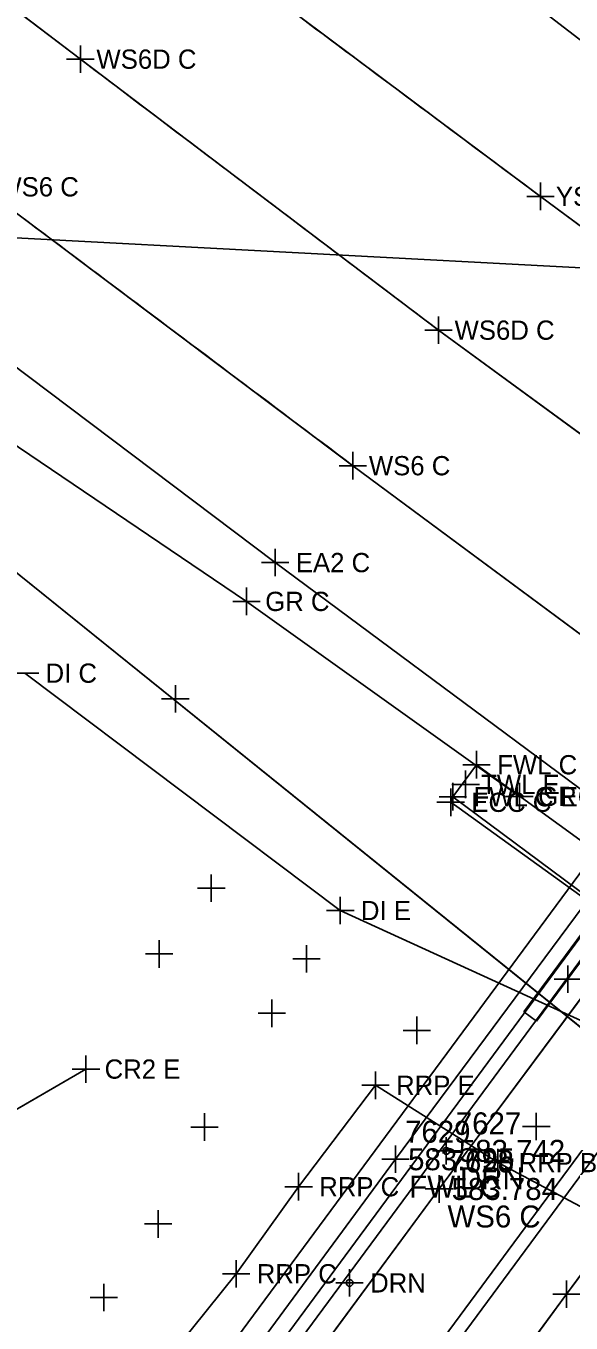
# Model space of a CAD drawing. Extents: x 1324236 to 1326110, y 459090 to 460782.
# Drawn here: x 1325040 to 1325079.7, y 459976.5 to 460070.9 of the extents above; entities that cross this region are included whole.
import ezdxf

# ---------------------------------------------------------------- set-up
doc = ezdxf.new("R2010")
doc.units = 0
for name, color, linetype in [('BD_X_Building', 7, 'Continuous'), ('BD_X_Canopy', 7, 'Continuous'), ('DR_X_Ditch', 7, 'Continuous'), ('DR_X_Drive_Pipe', 7, 'Continuous'), ('DR_X_Storm_Sewer', 7, 'Continuous'), ('DT_X_Contour_Text', 7, 'Continuous'), ('DT_X_Island', 7, 'Continuous'), ('DT_X_Terrain_Boundary', 7, 'Continuous'), ('DV_X_Property_Line', 7, 'Continuous'), ('E-RW-ODOT', 7, 'Continuous'), ('PM_X_Edge_Line', 7, 'Continuous'), ('PM_X_Lane_Line', 7, 'Continuous'), ('PM_X_Misc', 7, 'Continuous'), ('PV_X_Shoulder', 7, 'Continuous'), ('RW_X_CL', 7, 'Continuous'), ('RW_X_Esmt_SH', 7, 'Continuous'), ('UT_X_Electric', 7, 'Continuous'), ('UT_X_Gas', 7, 'Continuous')]:
    doc.layers.add(name, color=color, linetype=linetype)

msp = doc.modelspace()

# ---------------------------------------------------------------- linework, layer by layer
at = {"layer": 'BD_X_Building'}
for p, q in [((1325052.458, 459966.873), (1325198.712, 460164.842)), ((1325053.263, 459966.279), (1325199.516, 460164.248)), ((1325059.964, 459961.355), (1325206.222, 460159.32)), ((1325060.768, 459960.761), (1325207.027, 460158.725))]:
    msp.add_line(p, q, dxfattribs=at)
at = {"layer": 'BD_X_Canopy'}
for points in [[(1324857.991, 460211.284), (1324902.588, 460176.578), (1324902.588, 460176.578), (1324936.62, 460150.139), (1324936.62, 460150.139), (1324961.591, 460130.759), (1324961.663, 460130.703), (1324961.663, 460130.703), (1324972.924, 460122.216), (1324972.924, 460122.216), (1324989.955, 460109.491), (1324989.955, 460109.491), (1325006.286, 460097.056), (1325006.286, 460097.056), (1325017.201, 460088.752), (1325017.201, 460088.752), (1325017.437, 460088.573), (1325017.437, 460088.573), (1325043.951, 460068.47), (1325052.569, 460061.944), (1325052.569, 460061.944), (1325070.018, 460048.758), (1325070.018, 460048.758), (1325098.234, 460028.131)], [(1325045.611, 459932.876), (1325057.851, 459949.53), (1325064.246, 459958.184), (1325079.335, 459978.633), (1325094.378, 459999.012), (1325110.069, 460020.457), (1325125.333, 460040.949), (1325138.348, 460058.621), (1325153.722, 460079.38), (1325168.359, 460099.091), (1325182.797, 460118.646), (1325197.597, 460138.568), (1325210.747, 460156.012)]]:
    msp.add_lwpolyline(points, dxfattribs=at)
at = {"layer": 'DR_X_Ditch'}
for points in [[(1325024.569, 460098.191), (1325051.446, 460077.913), (1325059.985, 460071.501), (1325059.985, 460071.501), (1325077.437, 460058.485), (1325077.437, 460058.485), (1325105.01, 460038.085)], [(1325036.739, 460059.183), (1325045.827, 460052.376), (1325045.827, 460052.376), (1325063.781, 460038.898), (1325063.781, 460038.898), (1325091.366, 460018.476)]]:
    msp.add_lwpolyline(points, dxfattribs=at)
at = {"layer": 'DR_X_Drive_Pipe'}
for p, q in [((1325062.87, 460006.541), (1325039.916, 460023.807)), ((1325083.15, 459997.279), (1325062.87, 460006.541))]:
    msp.add_line(p, q, dxfattribs=at)
at = {"layer": 'DR_X_Storm_Sewer'}
for p, q in [((1325079.335, 459978.633), (1325094.378, 459999.012)), ((1325064.246, 459958.184), (1325079.335, 459978.633))]:
    msp.add_line(p, q, dxfattribs=at)
at = {"layer": 'DT_X_Contour_Text'}
for p, q in [((1325081.594, 460008.271), (1325066.887, 459988.451)), ((1325059.833, 459986.45), (1325065.429, 459993.827)), ((1325065.429, 459993.827), (1325074.34, 459988.207)), ((1325066.887, 459988.451), (1325051.543, 459967.625)), ((1325074.34, 459988.207), (1325083.613, 459983.278)), ((1325055.289, 459980.119), (1325059.833, 459986.45)), ((1325051.029, 459974.809), (1325055.289, 459980.119))]:
    msp.add_line(p, q, dxfattribs=at)
at = {"layer": 'DT_X_Island'}
msp.add_line((1325032.183, 459987.963), (1325044.358, 459995.008), dxfattribs=at)
msp.add_lwpolyline([(1325008.034, 459948.199), (1325017.034, 459959.277), (1325024.616, 459973.622), (1325032.183, 459987.963), (1325044.358, 459995.008)], dxfattribs=at)
at = {"layer": 'DT_X_Terrain_Boundary'}
for p, q in [((1325072.788, 460017.146), (1325071.062, 460014.821)), ((1325083.887, 460009.077), (1325072.788, 460017.146)), ((1325071.062, 460014.821), (1325080.974, 460007.438))]:
    msp.add_line(p, q, dxfattribs=at)
at = {"layer": 'DV_X_Property_Line'}
for p, q in [((1325058.132, 460030.851), (1325058.132, 460032.851)), ((1325057.132, 460031.851), (1325059.132, 460031.851)), ((1325072.788, 460016.146), (1325072.788, 460018.146)), ((1325071.788, 460017.146), (1325073.788, 460017.146)), ((1325071.993, 460014.715), (1325071.993, 460016.715)), ((1325070.905, 460013.414), (1325070.905, 460015.414)), ((1325070.993, 460015.715), (1325072.993, 460015.715)), ((1325071.062, 460013.821), (1325071.062, 460015.821)), ((1325069.905, 460014.414), (1325071.905, 460014.414)), ((1325070.062, 460014.821), (1325072.062, 460014.821)), ((1325065.429, 459992.827), (1325065.429, 459994.827)), ((1325064.429, 459993.827), (1325066.429, 459993.827)), ((1325066.887, 459987.451), (1325066.887, 459989.451)), ((1325074.34, 459987.207), (1325074.34, 459989.207)), ((1325065.887, 459988.451), (1325067.887, 459988.451)), ((1325073.34, 459988.207), (1325075.34, 459988.207)), ((1325059.833, 459985.45), (1325059.833, 459987.45)), ((1325058.833, 459986.45), (1325060.833, 459986.45)), ((1325055.289, 459979.119), (1325055.289, 459981.119)), ((1325054.289, 459980.119), (1325056.289, 459980.119))]:
    msp.add_line(p, q, dxfattribs=at)
at = {"layer": 'E-RW-ODOT'}
for p, q in [((1325006.97, 460057.154), (1325176.946, 459920.265)), ((1325176.946, 459920.265), (1325006.97, 460057.154)), ((1325006.97, 460057.154), (1325273.546, 460043.161))]:
    msp.add_line(p, q, dxfattribs=at)
at = {"layer": 'PM_X_Edge_Line'}
for p, q in [((1325077.437, 460058.485), (1325105.01, 460038.085)), ((1325063.781, 460038.898), (1325091.366, 460018.476)), ((1325084.688, 460005.952), (1325070.054, 459986.286)), ((1325070.054, 459986.286), (1325054.62, 459965.363))]:
    msp.add_line(p, q, dxfattribs=at)
msp.add_lwpolyline([(1325201.35, 460162.951), (1325188.112, 460145.092), (1325173.118, 460124.971), (1325158.515, 460105.214), (1325144.058, 460085.869), (1325128.817, 460065.555), (1325114.8, 460046.648), (1325099.946, 460026.52), (1325084.688, 460005.952), (1325070.054, 459986.286), (1325054.62, 459965.363)], dxfattribs=at)
for centre, radius, start, end in [((1331022.284, 468047.933), 9958.538, 233.2222711, 233.3475318), ((1320233.342, 453636.835), 8019.924, 53.1253565, 53.2064784), ((1306234.597, 434975.063), 31348.588, 53.0843254, 53.1253566)]:
    msp.add_arc(centre, radius, start, end, dxfattribs=at)
at = {"layer": 'PM_X_Lane_Line'}
for p, q in [((1325017.437, 460088.573), (1325043.951, 460068.47)), ((1325070.018, 460048.758), (1325098.234, 460028.131))]:
    msp.add_line(p, q, dxfattribs=at)
for centre, radius, start, end in [((1330190.552, 466856.374), 8518.4, 232.8305324, 232.9032405), ((1346085.647, 487875.928), 34871.307, 232.9032401, 232.939176)]:
    msp.add_arc(centre, radius, start, end, dxfattribs=at)
at = {"layer": 'PM_X_Misc'}
for p, q in [((1325028.408, 460047.687), (1325056.046, 460029.027)), ((1325056.046, 460029.027), (1325075.914, 460014.84))]:
    msp.add_line(p, q, dxfattribs=at)
at = {"layer": 'PV_X_Shoulder'}
for p, q in [((1325076.227, 459999.182), (1325085.741, 460012.06)), ((1325086.674, 460011.37), (1325077.16, 459998.493)), ((1325077.16, 459998.493), (1325076.227, 459999.182))]:
    msp.add_line(p, q, dxfattribs=at)
for points in [[(1324669.977, 460389.307), (1324715.857, 460353.853), (1324792.73, 460293.173), (1324872.956, 460231.134), (1324952.761, 460169.097), (1324978.518, 460148.785), (1325005.245, 460128.104), (1325032.046, 460107.124), (1325058.52, 460086.639), (1325084.001, 460067.05), (1325111.268, 460046.593)], [(1324649.531, 460330.497), (1324657.612, 460337.235), (1324685.428, 460316.012), (1324711.06, 460296.039), (1324736.022, 460276.346), (1324762.817, 460255.116), (1324789.542, 460234.24), (1324816.214, 460213.473), (1324842.972, 460192.593), (1324868.903, 460172.353), (1324896.063, 460152.058), (1324922.978, 460130.99), (1324949.476, 460111.068), (1324976.29, 460090.488), (1325004.327, 460071.447), (1325031.27, 460052.085), (1325058.132, 460031.851), (1325085.594, 460011.496)], [(1325071.062, 460014.821), (1325070.905, 460014.414), (1325080.898, 460007.223)]]:
    msp.add_lwpolyline(points, dxfattribs=at)
at = {"layer": 'RW_X_CL'}
for p, q in [((1325043.951, 460067.47), (1325043.951, 460069.47)), ((1325042.951, 460068.47), (1325044.951, 460068.47)), ((1325077.437, 460057.485), (1325077.437, 460059.485)), ((1325076.437, 460058.485), (1325078.437, 460058.485)), ((1325070.018, 460047.758), (1325070.018, 460049.758)), ((1325069.018, 460048.758), (1325071.018, 460048.758)), ((1325063.781, 460037.898), (1325063.781, 460039.898)), ((1325062.781, 460038.898), (1325064.781, 460038.898)), ((1325050.865, 460020.936), (1325050.865, 460022.936)), ((1325049.865, 460021.936), (1325051.865, 460021.936)), ((1325053.48, 460007.165), (1325053.48, 460009.165)), ((1325052.48, 460008.165), (1325054.48, 460008.165)), ((1325049.684, 460002.381), (1325049.684, 460004.381)), ((1325060.408, 460002.032), (1325060.408, 460004.032)), ((1325048.684, 460003.381), (1325050.684, 460003.381)), ((1325059.408, 460003.032), (1325061.408, 460003.032)), ((1325079.432, 460000.548), (1325079.432, 460002.548)), ((1325078.432, 460001.548), (1325080.432, 460001.548)), ((1325057.889, 459998.067), (1325057.889, 460000.067)), ((1325056.889, 459999.067), (1325058.889, 459999.067)), ((1325068.442, 459996.825), (1325068.442, 459998.825)), ((1325067.442, 459997.825), (1325069.442, 459997.825)), ((1325044.358, 459994.008), (1325044.358, 459996.008)), ((1325043.358, 459995.008), (1325045.358, 459995.008)), ((1325052.982, 459989.795), (1325052.982, 459991.795)), ((1325077.132, 459989.834), (1325077.132, 459991.834)), ((1325051.982, 459990.795), (1325053.982, 459990.795)), ((1325076.132, 459990.834), (1325078.132, 459990.834)), ((1325070.583, 459988.06), (1325070.583, 459990.06)), ((1325069.583, 459989.06), (1325071.583, 459989.06)), ((1325070.054, 459985.286), (1325070.054, 459987.286)), ((1325069.054, 459986.286), (1325071.054, 459986.286)), ((1325049.611, 459982.743), (1325049.611, 459984.743)), ((1325048.611, 459983.743), (1325050.611, 459983.743)), ((1325063.539, 459978.456), (1325063.539, 459980.456)), ((1325045.651, 459977.394), (1325045.651, 459979.394)), ((1325062.539, 459979.456), (1325064.539, 459979.456)), ((1325079.335, 459977.633), (1325079.335, 459979.633)), ((1325044.651, 459978.394), (1325046.651, 459978.394)), ((1325078.335, 459978.633), (1325080.335, 459978.633))]:
    msp.add_line(p, q, dxfattribs=at)
at = {"layer": 'RW_X_Esmt_SH'}
for p, q in [((1325056.046, 460028.027), (1325056.046, 460030.027)), ((1325055.046, 460029.027), (1325057.046, 460029.027)), ((1325038.916, 460023.807), (1325040.916, 460023.807)), ((1325075.914, 460013.84), (1325075.914, 460015.84)), ((1325074.914, 460014.84), (1325076.914, 460014.84)), ((1325062.87, 460005.541), (1325062.87, 460007.541)), ((1325061.87, 460006.541), (1325063.87, 460006.541))]:
    msp.add_line(p, q, dxfattribs=at)
at = {"layer": 'UT_X_Electric'}
for centre in [(1325070.583, 459989.06), (1325063.539, 459979.456)]:
    msp.add_circle(centre, 0.25, dxfattribs=at)
at = {"layer": 'UT_X_Gas'}
msp.add_line((1325196.49, 460166.476), (1325050.21, 459968.526), dxfattribs=at)

# ---------------------------------------------------------------- texts
at = {"layer": 'DV_X_Property_Line'}
for s, height, p in [('EA2 C', 1.4, (1325059.632, 460031.151)), ('FWL C', 1.4, (1325074.288, 460016.446)), ('TWL E', 1.4, (1325073.118, 460015.015)), ('ECC C', 1.4, (1325072.405, 460013.714)), ('FWL C ECC B', 1.4, (1325072.562, 460014.121)), ('RRP E', 1.4, (1325066.929, 459993.127)), ('7629', 1.6, (1325067.582, 459989.651)), ('583.795', 1.6, (1325067.805, 459987.651)), ('RRP B', 1.4, (1325075.84, 459987.507)), ('RRP C', 1.4, (1325061.333, 459985.75)), ('FWL C', 1.6, (1325067.887, 459985.651)), ('RRP C', 1.4, (1325056.789, 459979.419))]:
    msp.add_text(s, height=height, dxfattribs=at).set_placement(p)
at = {"layer": 'RW_X_CL'}
for s, height, p in [('WS6D C', 1.4, (1325045.118, 460067.77)), ('WS6 C', 1.4, (1325037.906, 460058.483)), ('YS6 C', 1.4, (1325078.562, 460057.785)), ('WS6D C', 1.4, (1325071.185, 460048.058)), ('WS6 C', 1.4, (1325064.948, 460038.198)), ('CR2 E', 1.4, (1325045.715, 459994.308)), ('7627', 1.6, (1325071.278, 459990.26)), ('583.742', 1.6, (1325071.501, 459988.26)), ('7628', 1.6, (1325070.749, 459987.486)), ('DRN', 1.6, (1325071.583, 459986.26)), ('583.784', 1.6, (1325070.972, 459985.486)), ('WS6 C', 1.6, (1325070.673, 459983.486)), ('DRN', 1.4, (1325065.039, 459978.756))]:
    msp.add_text(s, height=height, dxfattribs=at).set_placement(p)
at = {"layer": 'RW_X_Esmt_SH'}
for s, p in [('GR C', (1325057.403, 460028.327)), ('DI C', (1325041.416, 460023.107)), ('GR E', (1325077.271, 460014.14)), ('DI E', (1325064.37, 460005.841))]:
    msp.add_text(s, height=1.4, dxfattribs=at).set_placement(p)

doc.saveas('drawing.dxf')
